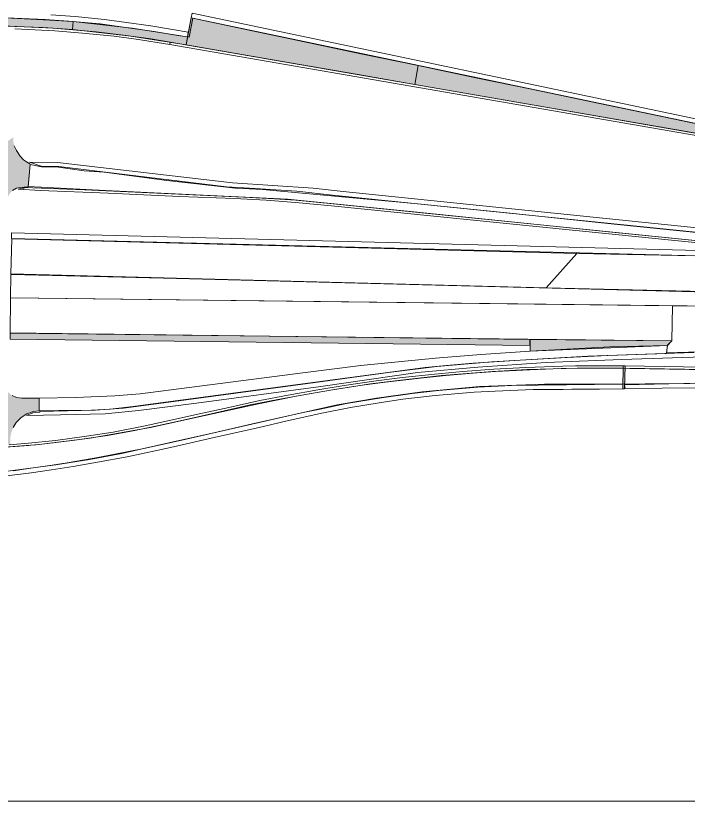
# Model space of a CAD drawing. Extents: x 2363427 to 2368559, y 6957299 to 6980140.
# Drawn here: x 2365679.3 to 2365730.8, y 6957679 to 6957739.3 of the extents above; entities that cross this region are included whole.
import ezdxf

# ---------------------------------------------------------------- set-up
doc = ezdxf.new("R2010")
doc.units = 0
doc.header["$LTSCALE"] = 5.6
for name, color, linetype, lineweight in [('10', 7, 'Continuous', 13), ('11', 7, 'Continuous', 13), ('12', 7, 'Continuous', 13), ('13', 7, 'Continuous', 13), ('48', 7, 'Continuous', 25), ('9', 7, 'Continuous', 13)]:
    doc.layers.add(name, color=color, linetype=linetype, lineweight=lineweight)

msp = doc.modelspace()

# ---------------------------------------------------------------- hatches: boundary and pattern name
at = {"layer": '10'}
msp.add_hatch(color=256, dxfattribs=at).paths.add_polyline_path([(2365718.723, 6957714.012), (2365678.877, 6957714.499), (2365678.878, 6957714.979), (2365718.723, 6957714.452)])
at = {"layer": '11'}
msp.add_hatch(color=256, dxfattribs=at).paths.add_polyline_path([(2365718.755, 6957714.473), (2365718.748, 6957713.571), (2365729.274, 6957713.996), (2365729.62, 6957714.354)])
at = {"layer": '12'}
for points in [[(2365692.469, 6957737.687), (2365692.598, 6957737.658), (2365692.89, 6957739.122), (2365692.755, 6957739.152)], [(2365725.989, 6957710.675), (2365726.019, 6957712.43), (2365725.884, 6957712.432), (2365725.854, 6957710.677)]]:
    msp.add_hatch(color=256, dxfattribs=at).paths.add_polyline_path(points)
at = {"layer": '13'}
for points in [[(2365683.652, 6957738.244), (2365681.38, 6957738.4), (2365679.225, 6957738.484), (2365677.688, 6957738.541), (2365676.092, 6957738.539), (2365673.591, 6957738.486), (2365671.014, 6957738.355), (2365668.577, 6957738.162), (2365666.098, 6957737.891), (2365663.995, 6957737.61), (2365661.235, 6957737.162), (2365661.142, 6957737.782), (2365663.622, 6957738.194), (2365665.706, 6957738.494), (2365668.284, 6957738.785), (2365670.362, 6957738.962), (2365672.979, 6957739.092), (2365676.038, 6957739.158), (2365677.535, 6957739.162), (2365679.172, 6957739.124), (2365681.567, 6957739.017), (2365683.694, 6957738.875)], [(2365709.911, 6957734.019), (2365705.549, 6957734.79), (2365701.076, 6957735.556), (2365696.799, 6957736.303), (2365692.359, 6957737.085), (2365692.753, 6957739.141), (2365697.076, 6957738.227), (2365701.316, 6957737.327), (2365705.771, 6957736.391), (2365710.166, 6957735.483)], [(2365692.359, 6957737.085), (2365688.123, 6957737.75), (2365683.652, 6957738.244), (2365683.694, 6957738.875), (2365688.215, 6957738.362), (2365692.434, 6957737.684), (2365692.471, 6957737.693)], [(2365736.502, 6957729.407), (2365720.981, 6957732.103), (2365714.316, 6957733.254), (2365709.911, 6957734.019), (2365710.166, 6957735.483), (2365714.57, 6957734.547), (2365718.837, 6957733.664), (2365723.459, 6957732.689), (2365727.87, 6957731.771), (2365732.24, 6957730.853), (2365736.645, 6957730.036)]]:
    msp.add_hatch(color=256, dxfattribs=at).paths.add_polyline_path(points)
at = {"layer": '9'}
for points in [[(2365678.517, 6957724.019), (2365673.848, 6957723.98), (2365673.863, 6957725.104), (2365673.806, 6957725.522), (2365673.632, 6957725.883), (2365673.328, 6957726.182), (2365673.048, 6957726.38), (2365672.756, 6957726.467), (2365672.599, 6957726.454), (2365672.603, 6957728.124), (2365672.745, 6957728.321), (2365672.978, 6957728.57), (2365673.212, 6957728.967), (2365673.34, 6957729.39), (2365673.34, 6957729.738), (2365673.38, 6957729.837), (2365674.997, 6957729.541), (2365675.03, 6957729.092), (2365675.147, 6957728.756), (2365675.322, 6957728.495), (2365675.649, 6957728.184), (2365675.999, 6957728.009), (2365676.442, 6957727.935), (2365676.908, 6957727.96), (2365677.363, 6957728.147), (2365677.713, 6957728.507), (2365677.946, 6957728.831), (2365678.004, 6957729.104), (2365678.007, 6957729.221), (2365679.11, 6957729.983), (2365679.113, 6957729.701), (2365679.17, 6957729.315), (2365679.346, 6957728.955), (2365679.626, 6957728.519), (2365679.905, 6957728.246), (2365680.127, 6957728.084), (2365680.372, 6957727.947), (2365680.403, 6957727.901), (2365680.244, 6957726.169), (2365679.649, 6957726.132), (2365679.357, 6957726.07), (2365679.054, 6957725.883), (2365678.867, 6957725.696), (2365678.716, 6957725.448), (2365678.599, 6957725.199), (2365678.529, 6957724.901), (2365678.518, 6957724.764), (2365678.529, 6957724.241)], [(2365681.107, 6957708.977), (2365680.659, 6957708.929), (2365680.153, 6957708.752), (2365679.714, 6957708.476), (2365679.341, 6957708.098), (2365679.104, 6957707.701), (2365678.934, 6957707.23), (2365678.892, 6957706.94), (2365678.887, 6957706.749), (2365678.883, 6957706.404), (2365677.328, 6957706.31), (2365677.308, 6957706.566), (2365677.224, 6957706.849), (2365677.062, 6957707.114), (2365676.842, 6957707.344), (2365676.524, 6957707.538), (2365676.157, 6957707.624), (2365675.788, 6957707.619), (2365675.468, 6957707.541), (2365675.174, 6957707.344), (2365674.87, 6957706.975), (2365674.74, 6957706.667), (2365674.708, 6957706.34), (2365674.709, 6957706.22), (2365673.613, 6957706.209), (2365673.633, 6957706.434), (2365673.633, 6957706.691), (2365673.6, 6957706.899), (2365673.53, 6957707.193), (2365673.43, 6957707.45), (2365673.356, 6957707.588), (2365673.275, 6957707.726), (2365673.222, 6957707.801), (2365673.698, 6957711.727), (2365673.727, 6957713.142), (2365678.419, 6957713.18), (2365678.391, 6957711.314), (2365678.433, 6957710.963), (2365678.555, 6957710.624), (2365678.747, 6957710.386), (2365679.015, 6957710.156), (2365679.353, 6957710.007), (2365679.758, 6957709.951), (2365681.087, 6957709.96)]]:
    msp.add_hatch(color=256, dxfattribs=at).paths.add_polyline_path(points)

# ---------------------------------------------------------------- linework, layer by layer
at = {"layer": '10'}
for points in [[(2365832.367, 6957719.648), (2365774.574, 6957720.305), (2365752.277, 6957720.588), (2365744.706, 6957721.349), (2365732.697, 6957722.577), (2365703.589, 6957725.548), (2365700.846, 6957725.839), (2365697.671, 6957726.042), (2365695.455, 6957726.178), (2365682.608, 6957727.737), (2365681.253, 6957727.76), (2365680.354, 6957728.069), (2365682.504, 6957728.043), (2365695.926, 6957726.481), (2365702.1, 6957726.074), (2365704.404, 6957725.829), (2365734.02, 6957722.767), (2365752.498, 6957720.912), (2365769.706, 6957720.704), (2365832.363, 6957719.971)], [(2365732.628, 6957721.772), (2365703.501, 6957724.723), (2365700.744, 6957724.97), (2365698.513, 6957725.145), (2365696.083, 6957725.277), (2365691.867, 6957725.442), (2365686.374, 6957725.694), (2365681.207, 6957725.903), (2365679.473, 6957725.992), (2365679.786, 6957726.062), (2365679.942, 6957726.062), (2365679.942, 6957726.133), (2365684.575, 6957725.939), (2365696.753, 6957725.39), (2365699.14, 6957725.258), (2365700.774, 6957725.155), (2365703.63, 6957724.879), (2365732.656, 6957721.942)], [(2365719.965, 6957718.427), (2365678.919, 6957719.497), (2365678.987, 6957722.196), (2365722.319, 6957721.064)], [(2365732.641, 6957720.848), (2365678.963, 6957722.2), (2365678.964, 6957722.64), (2365732.641, 6957721.274)], [(2365832.045, 6957716.926), (2365811.713, 6957717.166), (2365735.432, 6957718.066), (2365719.965, 6957718.427), (2365722.319, 6957721.064), (2365732.656, 6957720.866), (2365735.276, 6957720.767), (2365745.299, 6957720.65), (2365745.331, 6957721.268), (2365752.322, 6957720.567), (2365832.408, 6957719.621)], [(2365869.111, 6957715.416), (2365678.9, 6957717.655), (2365678.93, 6957719.456), (2365690.639, 6957719.173), (2365734.342, 6957718.046), (2365755.659, 6957717.849), (2365868.558, 6957716.438)], [(2365729.652, 6957717.054), (2365678.901, 6957717.653), (2365678.875, 6957714.952), (2365729.62, 6957714.354)], [(2365805.34, 6957713.461), (2365786.25, 6957713.686), (2365772.746, 6957713.306), (2365744.833, 6957713.635), (2365742.021, 6957713.686), (2365739.009, 6957713.663), (2365736.22, 6957713.639), (2365733.43, 6957713.558), (2365729.189, 6957713.438), (2365729.273, 6957714.014), (2365729.62, 6957714.354), (2365729.652, 6957717.054), (2365756.446, 6957716.738), (2365805.372, 6957716.161)], [(2365718.723, 6957714.012), (2365678.877, 6957714.499), (2365678.878, 6957714.979), (2365718.723, 6957714.452)], [(2365805.315, 6957712.565), (2365801.972, 6957712.299), (2365800.137, 6957712.131), (2365794.828, 6957711.657), (2365789.258, 6957711.321), (2365786.673, 6957711.264), (2365784.777, 6957711.282), (2365775.98, 6957711.415), (2365726.021, 6957712.252), (2365726.021, 6957712.43), (2365784.167, 6957711.454), (2365786.994, 6957711.449), (2365789.293, 6957711.499), (2365792.461, 6957711.65), (2365795.439, 6957711.883), (2365801.323, 6957712.416), (2365805.314, 6957712.749)]]:
    msp.add_lwpolyline(points, close=True, dxfattribs=at)
for points in [[(2365732.808, 6957713.151), (2365725.74, 6957712.93), (2365719.979, 6957712.686), (2365714.738, 6957712.334), (2365710.106, 6957711.918), (2365702.692, 6957710.867), (2365693.167, 6957709.587), (2365688.714, 6957709.02), (2365686.158, 6957708.747), (2365682.728, 6957708.669), (2365680.136, 6957708.631), (2365680.605, 6957708.822), (2365681.138, 6957708.885), (2365681.138, 6957708.927), (2365685.398, 6957709.026), (2365687.55, 6957709.192), (2365690.66, 6957709.591), (2365701.706, 6957711.083), (2365707.89, 6957711.923), (2365711.597, 6957712.384), (2365715.805, 6957712.759), (2365723.155, 6957713.172), (2365731.296, 6957713.455)], [(2365731.7, 6957710.749), (2365726.027, 6957710.697), (2365725.986, 6957710.989), (2365731.659, 6957711.103)]]:
    msp.add_lwpolyline(points, dxfattribs=at)
at = {"layer": '11'}
for points in [[(2365735.276, 6957720.767), (2365732.656, 6957720.866), (2365732.654, 6957721.931), (2365724.996, 6957722.703), (2365709.815, 6957724.262), (2365700.134, 6957725.228), (2365692.056, 6957725.624), (2365686.184, 6957725.897), (2365680.241, 6957726.194), (2365680.403, 6957727.901), (2365681.262, 6957727.713), (2365682.411, 6957727.709), (2365684.535, 6957727.406), (2365686.091, 6957727.307), (2365690.873, 6957726.664), (2365696.15, 6957726.074), (2365698.231, 6957725.971), (2365710.139, 6957724.882), (2365717.219, 6957724.163), (2365725.196, 6957723.318), (2365745.331, 6957721.268), (2365745.299, 6957720.65)], [(2365718.755, 6957714.473), (2365718.748, 6957713.571), (2365729.274, 6957713.996), (2365729.62, 6957714.354)], [(2365729.274, 6957713.996), (2365729.19, 6957713.378), (2365724.701, 6957713.231), (2365721.578, 6957713.09), (2365717.985, 6957712.886), (2365714.372, 6957712.646), (2365712.305, 6957712.46), (2365710.704, 6957712.322), (2365688.302, 6957709.316), (2365686.534, 6957709.117), (2365685.101, 6957709.028), (2365682.57, 6957709.021), (2365681.107, 6957708.977), (2365681.085, 6957709.972), (2365683.879, 6957710.005), (2365686.899, 6957710.142), (2365688.836, 6957710.295), (2365701.32, 6957711.915), (2365705.756, 6957712.463), (2365709.146, 6957712.809), (2365711.492, 6957713.027), (2365714.975, 6957713.32), (2365718.746, 6957713.566), (2365724.862, 6957713.891)]]:
    msp.add_lwpolyline(points, close=True, dxfattribs=at)
at = {"layer": '12'}
for points in [[(2365678.958, 6957739.124), (2365681.921, 6957738.968), (2365683.652, 6957738.875), (2365685.776, 6957738.68), (2365687.924, 6957738.385), (2365689.916, 6957738.092), (2365691.723, 6957737.801), (2365692.471, 6957737.693), (2365692.532, 6957738.048), (2365691.314, 6957738.259), (2365689.658, 6957738.538), (2365687.798, 6957738.78), (2365686.094, 6957739.021), (2365683.867, 6957739.242), (2365681.978, 6957739.386)], [(2365678.288, 6957738.523), (2365682.176, 6957738.365), (2365685.466, 6957738.074), (2365687.767, 6957737.795), (2365689.648, 6957737.532), (2365691.145, 6957737.284), (2365691.114, 6957737.106), (2365688.545, 6957737.517), (2365686.841, 6957737.733), (2365684.43, 6957737.981), (2365682.306, 6957738.152), (2365679.238, 6957738.309)], [(2365678.524, 6957706.205), (2365680.293, 6957706.336), (2365680.448, 6957706.35), (2365680.836, 6957706.385), (2365681.54, 6957706.457), (2365683.843, 6957706.736), (2365686.336, 6957707.09), (2365688.308, 6957707.465), (2365690.135, 6957707.841), (2365692.369, 6957708.335), (2365695.851, 6957709.121), (2365697.278, 6957709.44), (2365699.397, 6957709.859), (2365701.94, 6957710.319), (2365703.733, 6957710.619), (2365706.503, 6957711.047), (2365708.393, 6957711.3), (2365711.943, 6957711.688), (2365715.851, 6957711.995), (2365718.504, 6957712.148), (2365721.495, 6957712.236), (2365722.357, 6957712.25), (2365724.76, 6957712.261), (2365725.622, 6957712.256), (2365725.881, 6957712.253), (2365725.884, 6957712.432), (2365724.337, 6957712.44), (2365722.233, 6957712.433), (2365721.239, 6957712.409), (2365718.425, 6957712.313), (2365715.959, 6957712.18), (2365713.59, 6957712.005), (2365711.442, 6957711.813), (2365708.965, 6957711.538), (2365706.944, 6957711.288), (2365704.484, 6957710.931), (2365702.468, 6957710.608), (2365700.182, 6957710.201), (2365698.019, 6957709.771), (2365695.649, 6957709.244), (2365693.61, 6957708.802), (2365691.197, 6957708.272), (2365689.233, 6957707.831), (2365686.778, 6957707.36), (2365684.717, 6957707.036), (2365682.347, 6957706.723), (2365680.289, 6957706.516), (2365678.795, 6957706.388)], [(2365679.098, 6957704.395), (2365680.461, 6957704.594), (2365682.087, 6957704.828), (2365683.253, 6957705.002), (2365685.587, 6957705.401), (2365689.132, 6957706.095), (2365691.809, 6957706.691), (2365694.713, 6957707.351), (2365697.96, 6957708.088), (2365701.222, 6957708.831), (2365702.645, 6957709.128), (2365704.667, 6957709.559), (2365707.342, 6957709.995), (2365709.703, 6957710.315), (2365711.708, 6957710.546), (2365714.737, 6957710.792), (2365717.309, 6957710.924), (2365719.367, 6957710.965), (2365725.861, 6957711.029), (2365725.854, 6957710.677), (2365724.071, 6957710.657), (2365721.937, 6957710.647), (2365721.281, 6957710.625), (2365718.965, 6957710.612), (2365716.066, 6957710.506), (2365714.459, 6957710.422), (2365712.373, 6957710.246), (2365711.47, 6957710.156), (2365708.974, 6957709.871), (2365707.171, 6957709.601), (2365704.976, 6957709.235), (2365702.774, 6957708.802), (2365700.107, 6957708.211), (2365698.288, 6957707.798), (2365694.052, 6957706.832), (2365691.402, 6957706.23), (2365689.643, 6957705.843), (2365687.832, 6957705.457), (2365685.569, 6957705.042), (2365683.691, 6957704.717), (2365682.04, 6957704.456), (2365680.494, 6957704.242), (2365678.61, 6957704.002)]]:
    msp.add_lwpolyline(points, dxfattribs=at)
for points in [[(2365692.469, 6957737.687), (2365692.598, 6957737.658), (2365692.89, 6957739.122), (2365692.755, 6957739.152)], [(2365780.978, 6957723.138), (2365778.812, 6957723.35), (2365775.052, 6957723.835), (2365770.787, 6957724.487), (2365734.109, 6957730.843), (2365734.115, 6957730.841), (2365692.82, 6957739.496), (2365692.757, 6957739.148), (2365734.041, 6957730.49), (2365757.971, 6957726.314), (2365770.724, 6957724.133), (2365772.667, 6957723.791), (2365775.955, 6957723.329), (2365778.053, 6957723.074), (2365779.177, 6957722.954), (2365780.18, 6957722.853), (2365780.809, 6957722.792), (2365780.942, 6957722.779)], [(2365780.85, 6957721.975), (2365778.251, 6957722.246), (2365776.436, 6957722.457), (2365774.385, 6957722.736), (2365772.104, 6957723.08), (2365771.207, 6957723.224), (2365770.586, 6957723.334), (2365767.53, 6957723.864), (2365691.114, 6957737.106), (2365691.145, 6957737.284), (2365770.617, 6957723.512), (2365772.683, 6957723.183), (2365774.851, 6957722.846), (2365777.898, 6957722.47), (2365779.111, 6957722.3), (2365780.885, 6957722.152)], [(2365725.989, 6957710.675), (2365726.019, 6957712.43), (2365725.884, 6957712.432), (2365725.854, 6957710.677)]]:
    msp.add_lwpolyline(points, close=True, dxfattribs=at)
at = {"layer": '13'}
for points in [[(2365683.652, 6957738.244), (2365681.38, 6957738.4), (2365679.225, 6957738.484), (2365677.688, 6957738.541), (2365676.092, 6957738.539), (2365673.591, 6957738.486), (2365671.014, 6957738.355), (2365668.577, 6957738.162), (2365666.098, 6957737.891), (2365663.995, 6957737.61), (2365661.235, 6957737.162), (2365661.142, 6957737.782), (2365663.622, 6957738.194), (2365665.706, 6957738.494), (2365668.284, 6957738.785), (2365670.362, 6957738.962), (2365672.979, 6957739.092), (2365676.038, 6957739.158), (2365677.535, 6957739.162), (2365679.172, 6957739.124), (2365681.567, 6957739.017), (2365683.694, 6957738.875)], [(2365709.911, 6957734.019), (2365705.549, 6957734.79), (2365701.076, 6957735.556), (2365696.799, 6957736.303), (2365692.359, 6957737.085), (2365692.753, 6957739.141), (2365697.076, 6957738.227), (2365701.316, 6957737.327), (2365705.771, 6957736.391), (2365710.166, 6957735.483)], [(2365692.359, 6957737.085), (2365688.123, 6957737.75), (2365683.652, 6957738.244), (2365683.694, 6957738.875), (2365688.215, 6957738.362), (2365692.434, 6957737.684), (2365692.471, 6957737.693)], [(2365736.502, 6957729.407), (2365720.981, 6957732.103), (2365714.316, 6957733.254), (2365709.911, 6957734.019), (2365710.166, 6957735.483), (2365714.57, 6957734.547), (2365718.837, 6957733.664), (2365723.459, 6957732.689), (2365727.87, 6957731.771), (2365732.24, 6957730.853), (2365736.645, 6957730.036)]]:
    msp.add_lwpolyline(points, close=True, dxfattribs=at)
for points in [[(2365784.159, 6957711.276), (2365726.384, 6957712.244), (2365726.384, 6957712.244), (2365724.362, 6957712.262), (2365722.386, 6957712.254), (2365721.134, 6957712.227), (2365718.713, 6957712.139), (2365716.097, 6957712), (2365714.671, 6957711.892), (2365712.29, 6957711.706), (2365710.325, 6957711.506), (2365707.64, 6957711.182), (2365705.873, 6957710.945), (2365703.434, 6957710.565), (2365700.814, 6957710.107), (2365697.908, 6957709.53), (2365693.69, 6957708.611), (2365689.623, 6957707.72), (2365685.006, 6957706.902), (2365681.096, 6957706.398), (2365676.389, 6957706.044)], [(2365678.489, 6957704.338), (2365682.386, 6957704.832), (2365684.958, 6957705.248), (2365687.439, 6957705.71), (2365689.219, 6957706.122), (2365692.051, 6957706.753), (2365694.499, 6957707.306), (2365697.449, 6957707.99), (2365701.343, 6957708.857), (2365703.938, 6957709.436), (2365706.975, 6957709.954), (2365710.453, 6957710.439), (2365714.871, 6957710.859), (2365719.846, 6957711.025), (2365724.142, 6957711.032), (2365730.984, 6957711.088)]]:
    msp.add_lwpolyline(points, dxfattribs=at)
at = {"layer": '48', "lineweight": 13}
msp.add_lwpolyline([(2365589.987, 6957679.025), (2365589.987, 6957799.736), (2366138.688, 6957799.736), (2366138.688, 6957679.025)], close=True, dxfattribs=at)
at = {"layer": '9'}
for points in [[(2365679.17, 6957729.315), (2365679.346, 6957728.955), (2365679.626, 6957728.519), (2365679.905, 6957728.246), (2365680.127, 6957728.084), (2365680.372, 6957727.947), (2365680.403, 6957727.901), (2365680.244, 6957726.169), (2365679.649, 6957726.132), (2365679.357, 6957726.07), (2365679.054, 6957725.883)], [(2365679.015, 6957710.156), (2365679.353, 6957710.007), (2365679.758, 6957709.951), (2365681.087, 6957709.96), (2365681.107, 6957708.977), (2365680.659, 6957708.929), (2365680.153, 6957708.752), (2365679.714, 6957708.476), (2365679.341, 6957708.098), (2365679.104, 6957707.701)]]:
    msp.add_lwpolyline(points, dxfattribs=at)

doc.saveas('drawing.dxf')
